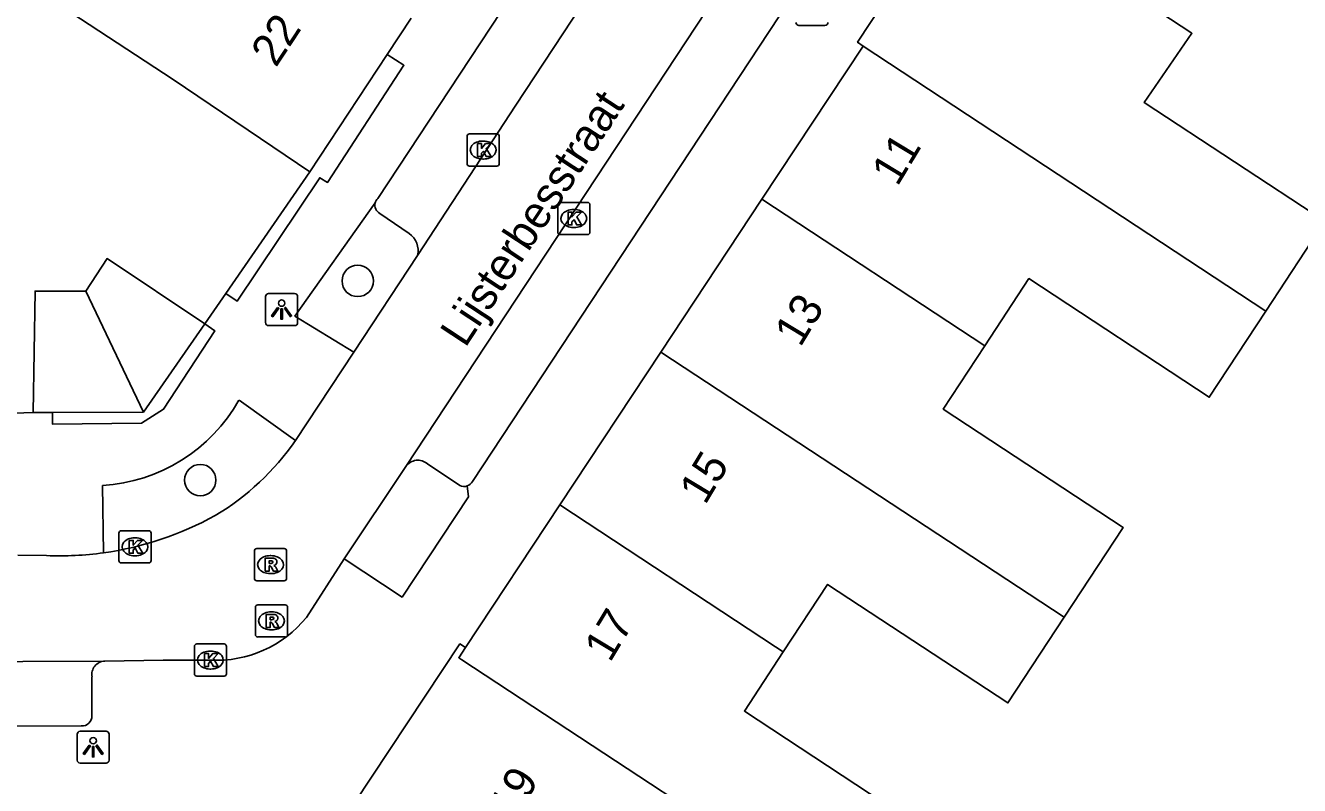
# Model space of a CAD drawing. Extents: x 159718 to 160783, y 383290 to 384030.
# Drawn here: x 160218.89 to 160258.52, y 383825.48 to 383849.11 of the extents above; entities that cross this region are included whole.
import ezdxf

# ---------------------------------------------------------------- set-up
doc = ezdxf.new("R2010")
doc.units = 0
for name, color, linetype in [('IMGEO_Boom', 7, 'Continuous'), ('IMGEO_Groenvoorziening', 7, 'Continuous'), ('IMGEO_Kolk', 7, 'Continuous'), ('IMGEO_Lichtpunt', 7, 'Continuous'), ('IMGEO_Openbare_ruimte_label', 7, 'Continuous'), ('IMGEO_Pand', 7, 'Continuous'), ('IMGEO_Pand_nummerreeks', 7, 'Continuous'), ('IMGEO_Parkeervlak_open', 7, 'Continuous'), ('IMGEO_Rijbaan_lokaal_open', 7, 'Continuous'), ('IMGEO_Rioolput', 7, 'Continuous'), ('IMGEO_Voetpad_open', 7, 'Continuous')]:
    doc.layers.add(name, color=color, linetype=linetype)

msp = doc.modelspace()

# ---------------------------------------------------------------- linework, layer by layer
at = {"layer": 'IMGEO_Boom'}
for centre in [(160229.224, 383841.169), (160224.324, 383834.975)]:
    msp.add_circle(centre, 0.489, dxfattribs=at)
at = {"layer": 'IMGEO_Groenvoorziening'}
msp.add_lwpolyline([(160225.124, 383840.78), (160227.731, 383844.557)], dxfattribs=at)
at = {"layer": 'IMGEO_Kolk'}
for p, q in [((160232.626, 383844.813), (160232.626, 383845.665)), ((160232.701, 383845.739), (160233.553, 383845.739)), ((160233.114, 383845.519), (160233.139, 383845.519)), ((160233.627, 383845.665), (160233.627, 383844.813)), ((160233.553, 383844.739), (160232.701, 383844.739)), ((160233.137, 383844.959), (160233.112, 383844.959)), ((160235.445, 383842.683), (160235.445, 383843.535)), ((160235.52, 383843.609), (160236.372, 383843.609)), ((160236.446, 383843.535), (160236.446, 383842.683)), ((160235.933, 383843.389), (160235.958, 383843.389)), ((160235.956, 383842.829), (160235.931, 383842.829)), ((160236.372, 383842.609), (160235.52, 383842.609)), ((160221.793, 383832.476), (160221.793, 383833.328)), ((160221.868, 383833.402), (160222.72, 383833.402)), ((160222.794, 383833.328), (160222.794, 383832.476)), ((160222.281, 383833.182), (160222.306, 383833.182)), ((160222.72, 383832.402), (160221.868, 383832.402)), ((160222.304, 383832.622), (160222.279, 383832.622)), ((160224.14, 383828.955), (160224.14, 383829.807)), ((160224.215, 383829.881), (160225.067, 383829.881)), ((160224.628, 383829.661), (160224.653, 383829.661)), ((160225.141, 383829.807), (160225.141, 383828.955)), ((160225.067, 383828.881), (160224.215, 383828.881)), ((160224.651, 383829.101), (160224.626, 383829.101))]:
    msp.add_line(p, q, dxfattribs=at)
for points in [[(160232.626, 383844.813), (160232.626, 383845.665)], [(160232.701, 383845.739), (160233.553, 383845.739)], [(160233.627, 383845.665), (160233.627, 383844.813)], [(160232.947, 383845.439), (160233.07, 383845.439), (160233.07, 383845.288), (160233.2, 383845.439), (160233.364, 383845.439), (160233.218, 383845.288), (160233.371, 383845.039), (160233.219, 383845.039), (160233.134, 383845.203), (160233.07, 383845.136), (160233.07, 383845.039), (160232.947, 383845.039), (160232.947, 383845.439)], [(160233.553, 383844.739), (160232.701, 383844.739)], [(160235.445, 383842.683), (160235.445, 383843.535)], [(160235.52, 383843.609), (160236.372, 383843.609)], [(160236.446, 383843.535), (160236.446, 383842.683)], [(160235.766, 383843.309), (160235.889, 383843.309), (160235.889, 383843.158), (160236.019, 383843.309), (160236.183, 383843.309), (160236.037, 383843.158), (160236.19, 383842.909), (160236.038, 383842.909), (160235.953, 383843.073), (160235.889, 383843.006), (160235.889, 383842.909), (160235.766, 383842.909), (160235.766, 383843.309)], [(160236.372, 383842.609), (160235.52, 383842.609)], [(160221.793, 383832.476), (160221.793, 383833.328)], [(160221.868, 383833.402), (160222.72, 383833.402)], [(160222.794, 383833.328), (160222.794, 383832.476)], [(160222.114, 383833.102), (160222.237, 383833.102), (160222.237, 383832.951), (160222.367, 383833.102), (160222.531, 383833.102), (160222.385, 383832.951), (160222.538, 383832.702), (160222.386, 383832.702), (160222.301, 383832.866), (160222.237, 383832.799), (160222.237, 383832.702), (160222.114, 383832.702), (160222.114, 383833.102)], [(160222.72, 383832.402), (160221.868, 383832.402)], [(160224.14, 383828.955), (160224.14, 383829.807)], [(160224.215, 383829.881), (160225.067, 383829.881)], [(160225.141, 383829.807), (160225.141, 383828.955)], [(160224.461, 383829.581), (160224.584, 383829.581), (160224.584, 383829.43), (160224.714, 383829.581), (160224.878, 383829.581), (160224.732, 383829.43), (160224.885, 383829.181), (160224.733, 383829.181), (160224.648, 383829.345), (160224.584, 383829.278), (160224.584, 383829.181), (160224.461, 383829.181), (160224.461, 383829.581)], [(160225.067, 383828.881), (160224.215, 383828.881)]]:
    msp.add_lwpolyline(points, dxfattribs=at)
for centre, start, end in [((160232.703, 383845.663), 91.552, 178.448), ((160232.703, 383845.663), 91.552, 178.448), ((160233.551, 383845.663), 1.552, 88.448), ((160233.551, 383845.663), 1.552, 88.448), ((160232.703, 383844.815), 181.552, 268.448), ((160232.703, 383844.815), 181.552, 268.448), ((160233.551, 383844.815), 271.552, 358.448), ((160233.551, 383844.815), 271.552, 358.448), ((160235.522, 383843.533), 91.552, 178.448), ((160235.522, 383843.533), 91.552, 178.448), ((160236.37, 383843.533), 1.552, 88.448), ((160236.37, 383843.533), 1.552, 88.448), ((160235.522, 383842.685), 181.552, 268.448), ((160235.522, 383842.685), 181.552, 268.448), ((160236.37, 383842.685), 271.552, 358.448), ((160236.37, 383842.685), 271.552, 358.448), ((160221.87, 383833.326), 91.552, 178.448), ((160221.87, 383833.326), 91.552, 178.448), ((160222.718, 383833.326), 1.552, 88.448), ((160222.718, 383833.326), 1.552, 88.448), ((160221.87, 383832.478), 181.552, 268.448), ((160221.87, 383832.478), 181.552, 268.448), ((160222.718, 383832.478), 271.552, 358.448), ((160222.718, 383832.478), 271.552, 358.448), ((160224.217, 383829.805), 91.552, 178.448), ((160224.217, 383829.805), 91.552, 178.448), ((160225.065, 383829.805), 1.552, 88.448), ((160225.065, 383829.805), 1.552, 88.448), ((160224.217, 383828.957), 181.552, 268.448), ((160224.217, 383828.957), 181.552, 268.448), ((160225.065, 383828.957), 271.552, 358.448), ((160225.065, 383828.957), 271.552, 358.448)]:
    msp.add_arc(centre, 0.0765, start, end, dxfattribs=at)
for centre, major_axis, ratio, start_param, end_param in [((160233.113, 383845.239), (-0.387, 0.002), 0.722429, 4.712389, 7.853982), ((160233.138, 383845.239), (-0.39, 0.002), 0.717154, 1.570796, 4.712389), ((160235.932, 383843.109), (-0.387, 0.002), 0.722429, 4.712389, 7.853982), ((160235.957, 383843.109), (-0.39, 0.002), 0.717154, 1.570796, 4.712389), ((160222.28, 383832.902), (-0.387, 0.002), 0.722429, 4.712389, 7.853982), ((160222.305, 383832.902), (-0.39, 0.002), 0.717154, 1.570796, 4.712389), ((160224.627, 383829.381), (-0.387, 0.002), 0.722429, 4.712389, 7.853982), ((160224.652, 383829.381), (-0.39, 0.002), 0.717154, 1.570796, 4.712389)]:
    msp.add_ellipse(centre, major_axis=major_axis, ratio=ratio, start_param=start_param, end_param=end_param, dxfattribs=at)
at = {"layer": 'IMGEO_Lichtpunt'}
for p, q in [((160242.952, 383849.111), (160243.76, 383849.111)), ((160242.952, 383849.111), (160243.76, 383849.111)), ((160227.259, 383840.776), (160226.451, 383840.776)), ((160227.259, 383840.776), (160226.451, 383840.776)), ((160226.357, 383840.681), (160226.357, 383839.874)), ((160226.357, 383840.681), (160226.357, 383839.874)), ((160227.353, 383839.874), (160227.353, 383840.681)), ((160227.353, 383839.874), (160227.353, 383840.681)), ((160226.451, 383839.78), (160227.259, 383839.78)), ((160226.451, 383839.78), (160227.259, 383839.78)), ((160220.494, 383827.075), (160220.494, 383826.268)), ((160220.494, 383827.075), (160220.494, 383826.268)), ((160221.396, 383827.17), (160220.588, 383827.17)), ((160221.396, 383827.17), (160220.588, 383827.17)), ((160221.49, 383826.268), (160221.49, 383827.075)), ((160221.49, 383826.268), (160221.49, 383827.075)), ((160220.588, 383826.174), (160221.396, 383826.174)), ((160220.588, 383826.174), (160221.396, 383826.174))]:
    msp.add_line(p, q, dxfattribs=at)
for points in [[(160226.731, 383840.345), (160226.77, 383840.317), (160226.582, 383840.055), (160226.544, 383840.082), (160226.731, 383840.345)], [(160226.943, 383840.317), (160226.981, 383840.344), (160227.168, 383840.082), (160227.129, 383840.054), (160226.943, 383840.317)], [(160226.833, 383840.297), (160226.88, 383840.297), (160226.88, 383839.975), (160226.833, 383839.975), (160226.833, 383840.297)], [(160220.868, 383826.739), (160220.907, 383826.711), (160220.719, 383826.449), (160220.681, 383826.476), (160220.868, 383826.739)], [(160220.97, 383826.691), (160221.017, 383826.691), (160221.017, 383826.369), (160220.97, 383826.369), (160220.97, 383826.691)], [(160221.08, 383826.711), (160221.118, 383826.738), (160221.305, 383826.476), (160221.266, 383826.448), (160221.08, 383826.711)]]:
    msp.add_lwpolyline(points, dxfattribs=at)
for centre in [(160226.856, 383840.479), (160220.993, 383826.873)]:
    msp.add_circle(centre, 0.0994, dxfattribs=at)
for centre, start, end in [((160242.952, 383849.205), 180, 270), ((160242.952, 383849.205), 180, 270), ((160243.76, 383849.205), 270, 0), ((160243.76, 383849.205), 270, 360), ((160226.451, 383840.681), 90, 180), ((160226.451, 383840.681), 90, 180), ((160227.259, 383840.681), 0, 90), ((160227.259, 383840.681), 0, 90), ((160226.451, 383839.874), 180, 270), ((160226.451, 383839.874), 180, 270), ((160227.259, 383839.874), 270, 0), ((160227.259, 383839.874), 270, 360), ((160220.588, 383827.075), 90, 180), ((160220.588, 383827.075), 90, 180), ((160221.396, 383827.075), 0, 90), ((160221.396, 383827.075), 0, 90), ((160220.588, 383826.268), 180, 270), ((160220.588, 383826.268), 180, 270), ((160221.396, 383826.268), 270, 0), ((160221.396, 383826.268), 270, 360)]:
    msp.add_arc(centre, 0.0946, start, end, dxfattribs=at)
at = {"layer": 'IMGEO_Pand'}
for points in [[(160227.731, 383844.557), (160223.479, 383847.434), (160220.298, 383849.517), (160221.754, 383851.741), (160216.051, 383855.474), (160217.691, 383857.978), (160218.002, 383857.775), (160223.453, 383854.207)], [(160248.052, 383853.554), (160244.774, 383848.592), (160244.954, 383848.473)], [(160257.475, 383840.226), (160259.313, 383843.023), (160253.689, 383846.718), (160255.176, 383848.869), (160248.052, 383853.554)], [(160230.889, 383849.338), (160230.143, 383848.208)], [(160244.954, 383848.473), (160241.8, 383843.706)], [(160244.954, 383848.473), (160257.475, 383840.226)], [(160227.731, 383844.557), (160230.143, 383848.208)], [(160241.8, 383843.706), (160238.657, 383838.954)], [(160241.8, 383843.706), (160248.732, 383839.152)], [(160220.76, 383840.854), (160221.423, 383841.866), (160224.469, 383839.831)], [(160257.475, 383840.226), (160255.717, 383837.551), (160250.104, 383841.24), (160248.732, 383839.152)], [(160219.121, 383837.075), (160219.187, 383840.853), (160220.76, 383840.854)], [(160220.76, 383840.854), (160222.56, 383837.09)], [(160224.469, 383839.831), (160222.56, 383837.09)], [(160248.732, 383839.152), (160247.438, 383837.184), (160253.036, 383833.505), (160251.201, 383830.712)], [(160238.657, 383838.954), (160235.513, 383834.202)], [(160238.657, 383838.954), (160251.201, 383830.712)], [(160219.73, 383837.078), (160219.121, 383837.075)], [(160222.56, 383837.09), (160219.73, 383837.078)], [(160235.513, 383834.202), (160232.578, 383829.766)], [(160242.464, 383829.635), (160242.217, 383829.797), (160235.513, 383834.202)], [(160251.201, 383830.712), (160249.45, 383828.047), (160243.842, 383831.732), (160242.464, 383829.635)], [(160232.578, 383829.766), (160232.403, 383829.882), (160229.124, 383824.942)], [(160232.578, 383829.766), (160232.369, 383829.45), (160232.464, 383829.387), (160244.962, 383821.175)], [(160242.464, 383829.635), (160241.255, 383827.794), (160246.882, 383824.096), (160244.962, 383821.175)]]:
    msp.add_lwpolyline(points, dxfattribs=at)
at = {"layer": 'IMGEO_Parkeervlak_open'}
for points in [[(160229.914, 383843.266), (160230.823, 383842.64)], [(160231.392, 383835.481), (160232.401, 383834.805)]]:
    msp.add_lwpolyline(points, dxfattribs=at)
for centre, radius, start, end in [((160230.054, 383843.526), 0.296, 167.0042, 241.6987), ((160230.456, 383842.106), 0.648, 347.3102, 55.5013), ((160231.092, 383835.141), 0.453, 48.6306, 144.8188), ((160232.526, 383835.09), 0.312, 246.3398, 289.676)]:
    msp.add_arc(centre, radius, start, end, dxfattribs=at)
at = {"layer": 'IMGEO_Rijbaan_lokaal_open'}
for points in [[(160238.231, 383852.837), (160234.143, 383846.631), (160231.088, 383841.964)], [(160230.722, 383835.402), (160240.996, 383850.989)], [(160231.088, 383841.964), (160229.102, 383838.952)], [(160227.283, 383836.209), (160229.102, 383838.952)], [(160228.806, 383832.526), (160230.722, 383835.402)], [(160218.652, 383832.645), (160219.543, 383832.629)], [(160227.627, 383830.709), (160228.806, 383832.526)], [(160221.354, 383829.345), (160195.826, 383829.239)], [(160221.354, 383829.345), (160223.174, 383829.373), (160224.641, 383829.381)]]:
    msp.add_lwpolyline(points, dxfattribs=at)
for centre, radius, start, end in [((160220.755, 383840.683), 7.914, 300.6761, 325.5704), ((160219.933, 383842.642), 10.022, 277.9349, 299.0042), ((160219.943, 383842.611), 9.99, 267.7076, 277.9077), ((160224.838, 383832.958), 3.583, 266.8413, 321.1121)]:
    msp.add_arc(centre, radius, start, end, dxfattribs=at)
at = {"layer": 'IMGEO_Rioolput'}
for p, q in [((160226.085, 383832.847), (160226.937, 383832.847)), ((160226.01, 383831.921), (160226.01, 383832.773)), ((160226.498, 383832.627), (160226.523, 383832.627)), ((160227.011, 383832.773), (160227.011, 383831.921)), ((160226.521, 383832.067), (160226.496, 383832.067)), ((160226.937, 383831.847), (160226.085, 383831.847)), ((160226.04, 383830.172), (160226.04, 383831.024)), ((160226.115, 383831.098), (160226.967, 383831.098)), ((160226.528, 383830.878), (160226.553, 383830.878)), ((160227.041, 383831.024), (160227.041, 383830.172)), ((160226.967, 383830.098), (160226.115, 383830.098)), ((160226.551, 383830.318), (160226.526, 383830.318))]:
    msp.add_line(p, q, dxfattribs=at)
for points in [[(160226.085, 383832.847), (160226.937, 383832.847)], [(160226.01, 383831.921), (160226.01, 383832.773)], [(160226.599, 383832.545), (160226.347, 383832.547), (160226.347, 383832.147)], [(160226.525, 383832.466), (160226.471, 383832.466), (160226.471, 383832.385)], [(160227.011, 383832.773), (160227.011, 383831.921)], [(160226.347, 383832.147), (160226.471, 383832.147), (160226.471, 383832.309), (160226.482, 383832.309)], [(160226.471, 383832.385), (160226.523, 383832.385)], [(160226.529, 383832.28), (160226.6, 383832.147), (160226.74, 383832.147), (160226.675, 383832.273)], [(160226.937, 383831.847), (160226.085, 383831.847)], [(160226.04, 383830.172), (160226.04, 383831.024)], [(160226.115, 383831.098), (160226.967, 383831.098)], [(160227.041, 383831.024), (160227.041, 383830.172)], [(160226.629, 383830.796), (160226.377, 383830.798), (160226.377, 383830.398)], [(160226.377, 383830.398), (160226.501, 383830.398), (160226.501, 383830.56), (160226.512, 383830.56)], [(160226.555, 383830.717), (160226.501, 383830.717), (160226.501, 383830.636)], [(160226.501, 383830.636), (160226.553, 383830.636)], [(160226.559, 383830.531), (160226.63, 383830.398), (160226.77, 383830.398), (160226.705, 383830.524)], [(160226.967, 383830.098), (160226.115, 383830.098)]]:
    msp.add_lwpolyline(points, dxfattribs=at)
for centre, radius, start, end in [((160226.087, 383832.771), 0.0765, 91.552, 178.448), ((160226.087, 383832.771), 0.0765, 91.552, 178.448), ((160226.935, 383832.771), 0.0765, 1.552, 88.448), ((160226.935, 383832.771), 0.0765, 1.552, 88.448), ((160226.531, 383832.37), 0.0964, 77.0061, 93.1865), ((160226.545, 383832.427), 0.0378, 276.6634, 79.6772), ((160226.598, 383832.435), 0.109, 350.3612, 89.416), ((160226.596, 383832.435), 0.112, 277.5842, 350.9817), ((160226.481, 383832.256), 0.0533, 26.0293, 88.6989), ((160226.507, 383832.574), 0.19, 274.7715, 282.9687), ((160226.58, 383832.22), 0.108, 29.5134, 73.7905), ((160226.087, 383831.923), 0.0765, 181.552, 268.448), ((160226.087, 383831.923), 0.0765, 181.552, 268.448), ((160226.935, 383831.923), 0.0765, 271.552, 358.448), ((160226.935, 383831.923), 0.0765, 271.552, 358.448), ((160226.117, 383831.022), 0.0765, 91.552, 178.448), ((160226.117, 383831.022), 0.0765, 91.552, 178.448), ((160226.965, 383831.022), 0.0765, 1.552, 88.448), ((160226.965, 383831.022), 0.0765, 1.552, 88.448), ((160226.511, 383830.507), 0.0533, 26.0293, 88.6989), ((160226.537, 383830.825), 0.19, 274.7715, 282.9687), ((160226.561, 383830.621), 0.0964, 77.0061, 93.1865), ((160226.575, 383830.678), 0.0378, 276.6634, 79.6772), ((160226.628, 383830.686), 0.109, 350.3612, 89.416), ((160226.626, 383830.686), 0.112, 277.5842, 350.9817), ((160226.61, 383830.471), 0.108, 29.5134, 73.7905), ((160226.117, 383830.174), 0.0765, 181.552, 268.448), ((160226.117, 383830.174), 0.0765, 181.552, 268.448), ((160226.965, 383830.174), 0.0765, 271.552, 358.448), ((160226.965, 383830.174), 0.0765, 271.552, 358.448)]:
    msp.add_arc(centre, radius, start, end, dxfattribs=at)
for centre, major_axis, ratio, start_param, end_param in [((160226.497, 383832.347), (-0.387, 0.002), 0.722429, 4.712389, 7.853982), ((160226.522, 383832.347), (-0.39, 0.002), 0.717154, 1.570796, 4.712389), ((160226.527, 383830.598), (-0.387, 0.002), 0.722429, 4.712389, 7.853982), ((160226.552, 383830.598), (-0.39, 0.002), 0.717154, 1.570796, 4.712389)]:
    msp.add_ellipse(centre, major_axis=major_axis, ratio=ratio, start_param=start_param, end_param=end_param, dxfattribs=at)
at = {"layer": 'IMGEO_Voetpad_open'}
for points in [[(160229.845, 383843.735), (160243.888, 383865.017)], [(160232.796, 383834.935), (160245.72, 383854.533)], [(160230.143, 383848.208), (160230.659, 383847.874), (160228.288, 383844.231), (160228.043, 383844.375), (160225.477, 383840.544), (160225.124, 383840.78)], [(160229.102, 383838.952), (160227.271, 383840.075), (160229.766, 383843.593)], [(160225.124, 383840.78), (160224.469, 383839.831)], [(160224.469, 383839.831), (160224.774, 383839.618), (160223.183, 383837.178), (160222.5, 383836.749), (160219.727, 383836.719), (160219.73, 383837.078)], [(160225.53, 383837.465), (160227.283, 383836.209)], [(160219.121, 383837.075), (160215.339, 383836.945)], [(160221.317, 383832.716), (160221.283, 383834.805)], [(160228.806, 383832.526), (160230.605, 383831.339), (160232.665, 383834.452), (160232.631, 383834.797)], [(160220.954, 383827.646), (160220.956, 383828.86)], [(160196.548, 383827.248), (160220.623, 383827.334)]]:
    msp.add_lwpolyline(points, dxfattribs=at)
for centre, radius, start, end in [((160230.039, 383843.534), 0.279, 133.9801, 167.8422), ((160220.951, 383840.055), 5.26, 273.6137, 330.5061), ((160232.53, 383835.086), 0.306, 289.3283, 330.4875), ((160221.363, 383828.932), 0.413, 91.2744, 189.9797), ((160220.646, 383827.641), 0.308, 265.7509, 0.864)]:
    msp.add_arc(centre, radius, start, end, dxfattribs=at)

# ---------------------------------------------------------------- texts
at = {"layer": 'IMGEO_Openbare_ruimte_label'}
msp.add_text('Lijsterbesstraat', height=1, rotation=56.7072, dxfattribs=at).set_placement((160232.57, 383839.066))
at = {"layer": 'IMGEO_Pand_nummerreeks'}
for s, rotation, p in [('22', 56.614, (160226.678, 383847.781)), ('11', 58.8657, (160246.013, 383844.079)), ('13', 58.8657, (160242.993, 383839.08)), ('15', 58.8657, (160240.032, 383834.178)), ('17', 58.8657, (160237.071, 383829.277)), ('19', 58.8657, (160234.11, 383824.375))]:
    msp.add_text(s, height=1, rotation=rotation, dxfattribs=at).set_placement(p)

doc.saveas('drawing.dxf')
